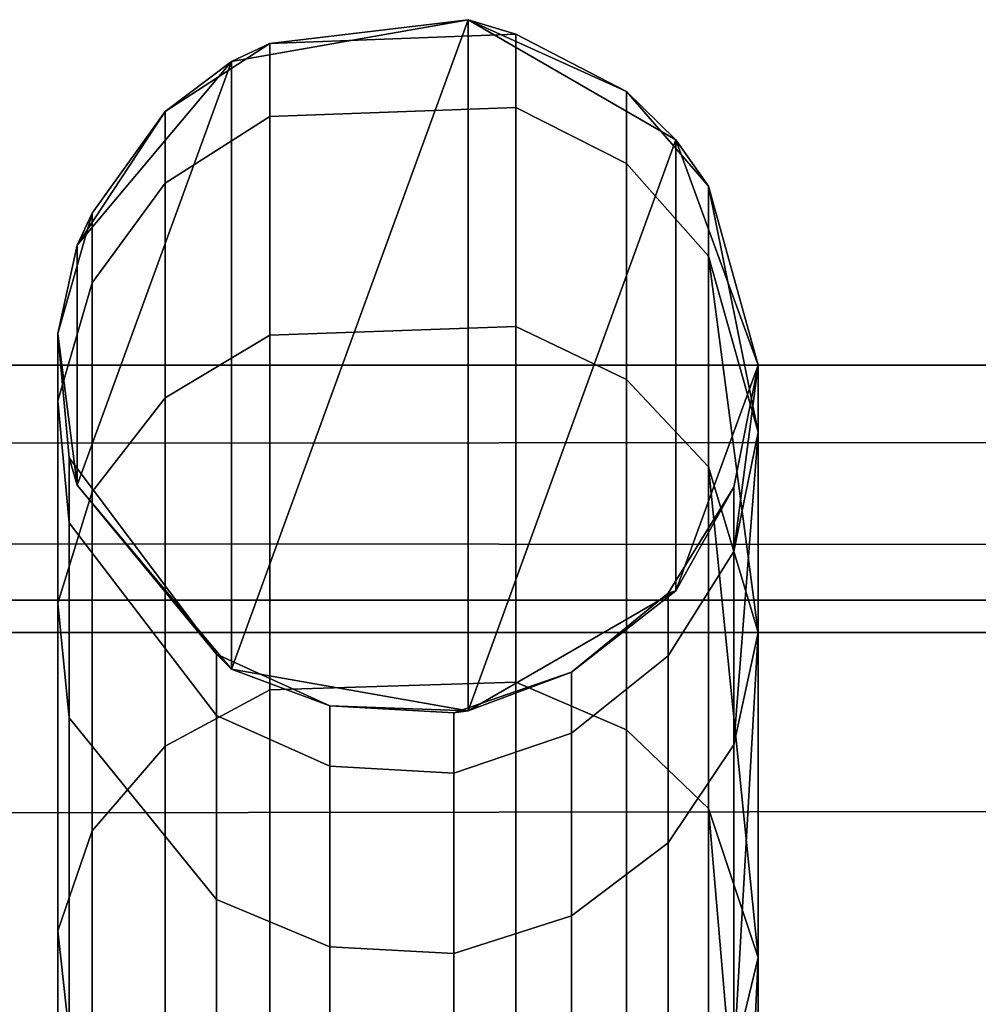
# Model space of a CAD drawing. Header units: inches. Extents: x 0 to 69, y -28.1 to 0.
# Tile 290 of 451: x 46.07 to 46.206, y -0.091 to 0.049. Entities that reach past the tile are written whole.
import ezdxf

# ---------------------------------------------------------------- set-up
doc = ezdxf.new("R2010")
doc.units = ezdxf.units.IN
doc.header["$LTSCALE"] = 0.03937
doc.header["$MEASUREMENT"] = 0
doc.layers.add('A-FURN-3-ST-BK', color=151, linetype='Continuous')
doc.layers.add('A-FURN-3-ST-SEAM', color=250, linetype='Continuous')

msp = doc.modelspace()

# ---------------------------------------------------------------- meshes
at = {"layer": 'A-FURN-3-ST-BK'}
mesh = msp.add_polyface(dxfattribs=at)
corners = [(0.25, -5.41282, 31.54639), (68.75, -5.41282, 31.54639), (0.25, -5.27961, 31.89073), (68.75, -5.27961, 31.89073), (0.25, -5.08536, 32.20472), (68.75, -5.08536, 32.20472), (0.25, -4.83671, 32.47764), (68.75, -4.83671, 32.47764), (0.25, -4.54213, 32.70022), (68.75, -4.54213, 32.70022), (0.25, -4.21165, 32.86484), (68.75, -4.21165, 32.86484), (0.25, -3.85654, 32.96592), (68.75, -3.85654, 32.96592), (0.25, -3.48891, 33), (68.75, -0.5, 33), (0.25, -0.5, 33), (0.25, -0.30866, 32.96194), (68.75, -0.30866, 32.96194), (0.25, -0.14645, 32.85355), (68.75, -0.14645, 32.85355), (0.25, -0.03806, 32.69134), (68.75, -0.03806, 32.69134), (0.25, 0, 32.5), (68.75, 0, 5.25), (0.25, 0, 5.25), (0.25, -0.03349, 5.125), (68.75, -0.03349, 5.125), (0.25, -0.125, 5.03349), (68.75, -0.125, 5.03349), (0.25, -0.25, 5), (68.75, -4.10019, 5), (0.25, -4.10019, 5), (0.125, -0.03349, 32.5), (0.125, -0.32148, 32.931), (0.125, -0.17013, 32.82987), (0.125, -0.069, 32.67852), (0.125, -3.48891, 32.96651), (0.125, -5.24962, 31.87582), (0.125, -5.05862, 32.18454), (0.125, -4.81414, 32.4529), (0.125, -4.52449, 32.67174), (0.125, -4.19955, 32.83361), (0.125, -3.85039, 32.933), (0.125, -9.04699, 18.62745), (0.25, -9.07921, 18.6366), (0.25, -9.09608, 18.45367), (0.125, -9.06273, 18.45678), (0.25, -9.04575, 18.277), (0.125, -9.01577, 18.29194), (0.25, -8.935, 18.13043), (0.125, -8.91245, 18.15519), (0.25, -8.7788, 18.03375), (0.125, -8.76671, 18.06498), (0.25, -8.59823, 18), (0.16283, -0.0325, 5.16283), (0.24402, -0.04511, 5.10687), (0.18779, -0.13546, 5.03667), (0.18776, -4.21471, 5.03666), (0.25, -4.22514, 5.03346), (0.24394, -4.30505, 5.10684), (0.25, -4.31663, 5.12489), (0.16289, -4.31764, 5.16266), (0.25, -4.35019, 5.24981), (0.25, -4.35916, 16.90085), (68.75, -4.35916, 16.90085), (0.25, -4.39682, 17.18538), (68.75, -4.39682, 17.18538), (0.25, -4.50681, 17.45049), (68.75, -4.50681, 17.45049), (0.25, -4.68164, 17.67812), (68.75, -4.68164, 17.67812), (0.25, -4.9094, 17.85277), (68.75, -4.9094, 17.85277), (0.25, -5.17459, 17.96255), (68.75, -5.17459, 17.96255), (0.25, -5.45916, 18), (68.75, -4.22514, 5.03346), (68.75, -4.31663, 5.12489), (68.75, -8.59823, 18), (68.75, -8.7788, 18.03375), (68.75, -8.935, 18.13043), (68.75, -9.04575, 18.277), (68.75, -9.09608, 18.45367)]
mesh.append_faces([[corners[k] for k in face] for face in [(0, 1, 2), (2, 3, 4), (4, 5, 6), (6, 7, 8), (8, 9, 10), (10, 11, 12), (12, 13, 14), (14, 15, 16), (16, 15, 17), (17, 18, 19), (19, 20, 21), (21, 22, 23), (23, 24, 25), (25, 24, 26), (26, 27, 28), (28, 29, 30), (30, 31, 32), (25, 33, 23), (34, 16, 17), (35, 17, 19), (36, 19, 21), (33, 21, 23), (16, 37, 14), (37, 12, 14), (38, 0, 2), (39, 2, 4), (40, 4, 6), (41, 6, 8), (42, 8, 10), (43, 10, 12), (0, 44, 45), (45, 44, 46), (46, 47, 48), (48, 49, 50), (50, 51, 52), (52, 53, 54), (55, 25, 26), (55, 26, 56), (56, 26, 28), (56, 28, 57), (57, 28, 30), (58, 32, 59), (58, 59, 60), (60, 59, 61), (60, 61, 62), (62, 61, 63), (64, 65, 66), (66, 67, 68), (68, 69, 70), (70, 71, 72), (72, 73, 74), (74, 75, 76), (63, 65, 64), (32, 31, 59), (59, 77, 61), (61, 78, 63), (45, 1, 0), (54, 79, 52), (52, 80, 50), (50, 81, 48), (48, 82, 46), (46, 83, 45), (76, 79, 54)]])
mesh = msp.add_polyface(dxfattribs=at)
corners = [(68.75, 0, 32.5), (68.875, -0.03349, 5.25), (68.75, 0, 5.25), (68.75, -0.5, 33), (68.875, -0.5, 32.96651), (68.75, -0.30866, 32.96194), (68.875, -0.32148, 32.931), (68.75, -0.14645, 32.85355), (68.875, -0.17013, 32.82987), (68.75, -0.03806, 32.69134), (68.875, -0.069, 32.67852), (68.75, -3.48891, 33), (68.75, -5.41282, 31.54639), (68.875, -5.38061, 31.53724), (68.75, -5.27961, 31.89073), (68.875, -5.24962, 31.87582), (68.75, -5.08536, 32.20472), (68.875, -5.05862, 32.18454), (68.75, -4.83671, 32.47764), (68.875, -4.81414, 32.4529), (68.75, -4.54213, 32.70022), (68.875, -4.52449, 32.67174), (68.75, -4.21165, 32.86484), (68.875, -4.19955, 32.83361), (68.75, -3.85654, 32.96592), (68.875, -3.85039, 32.933), (68.75, -9.07921, 18.6366), (68.75, -4.35019, 5.24981), (68.875, -4.32566, 16.90087), (68.75, -4.35916, 16.90085), (68.875, -4.35425, 17.15295), (68.75, -4.39682, 17.18538), (68.875, -4.43818, 17.39237), (68.75, -4.50681, 17.45049), (68.875, -4.57327, 17.60711), (68.75, -4.68164, 17.67812), (68.81221, -0.13546, 5.03667), (68.75, -0.25, 5), (68.75, -0.125, 5.03349), (68.75598, -0.04511, 5.10687), (68.75, -0.03349, 5.125), (68.83717, -0.0325, 5.16283), (68.83711, -4.31764, 5.16266), (68.75, -4.31663, 5.12489), (68.75606, -4.30505, 5.10684), (68.75, -4.22514, 5.03346), (68.81224, -4.21471, 5.03666), (68.75, -4.10019, 5), (0.25, -5.27961, 31.89073), (0.25, -5.08536, 32.20472), (0.25, -4.83671, 32.47764), (0.25, -4.54213, 32.70022), (0.25, -4.21165, 32.86484), (0.25, -3.85654, 32.96592), (0.25, -3.48891, 33), (0.25, -0.30866, 32.96194), (0.25, -0.14645, 32.85355), (0.25, -0.03806, 32.69134), (0.25, 0, 32.5), (0.25, -0.03349, 5.125), (0.25, -0.125, 5.03349), (0.25, -0.25, 5), (0.25, -4.39682, 17.18538), (0.25, -4.50681, 17.45049), (0.25, -4.68164, 17.67812), (0.25, -4.9094, 17.85277), (68.75, -4.9094, 17.85277), (0.25, -5.17459, 17.96255), (68.75, -5.17459, 17.96255), (0.25, -5.45916, 18), (68.75, -5.45916, 18), (0.25, -4.35019, 5.24981), (0.25, -4.22514, 5.03346), (0.25, -4.31663, 5.12489), (0.25, -9.07921, 18.6366), (0.25, -8.7788, 18.03375), (68.75, -8.59823, 18), (68.75, -8.7788, 18.03375), (0.25, -8.935, 18.13043), (68.75, -8.935, 18.13043), (0.25, -9.04575, 18.277), (68.75, -9.04575, 18.277), (0.25, -9.09608, 18.45367), (68.75, -9.09608, 18.45367)]
mesh.append_faces([[corners[k] for k in face] for face in [(0, 1, 2), (3, 4, 5), (5, 6, 7), (7, 8, 9), (9, 10, 0), (3, 11, 4), (12, 13, 14), (14, 15, 16), (16, 17, 18), (18, 19, 20), (20, 21, 22), (22, 23, 24), (24, 25, 11), (12, 26, 13), (27, 28, 29), (29, 30, 31), (31, 32, 33), (33, 34, 35), (36, 37, 38), (36, 38, 39), (39, 38, 40), (39, 40, 41), (41, 40, 2), (42, 27, 43), (42, 43, 44), (44, 43, 45), (44, 45, 46), (46, 45, 47), (48, 12, 14), (49, 14, 16), (50, 16, 18), (51, 18, 20), (52, 20, 22), (53, 22, 24), (54, 24, 11), (11, 3, 54), (55, 3, 5), (56, 5, 7), (57, 7, 9), (58, 9, 0), (0, 2, 58), (59, 2, 40), (60, 40, 38), (61, 38, 37), (37, 47, 61), (62, 29, 31), (63, 31, 33), (64, 33, 35), (65, 35, 66), (67, 66, 68), (69, 68, 70), (27, 29, 71), (72, 47, 45), (73, 45, 43), (71, 43, 27), (26, 12, 74), (75, 76, 77), (78, 77, 79), (80, 79, 81), (82, 81, 83), (74, 83, 26), (70, 76, 69)]])
at = {"layer": 'A-FURN-3-ST-SEAM'}
mesh = msp.add_polyface(dxfattribs=at)
corners = [(46.1405, 0.00551, 32.70939), (46.10543, 0.0043, 32.70889), (46.10543, -0.04625, 32.80358), (46.1405, -0.04517, 32.8043), (46.07526, -0.08061, 32.78059), (46.08012, -0.06634, 32.79014), (46.08012, -0.01802, 32.69964), (46.07526, -0.03388, 32.69307), (46.08012, 0.01175, 32.60081), (46.07526, -0.00509, 32.59749), (46.07686, -0.02246, 32.59407), (46.07686, -0.05024, 32.6863), (46.13168, -0.05812, 32.58704), (46.114, -0.05711, 32.58724), (46.114, -0.04851, 32.5), (46.13168, -0.04954, 32.5), (46.13368, -0.04924, 5.25), (46.1, -0.0433, 5.25), (46.09784, -0.04119, 32.5), (46.07802, -0.0171, 5.25), (46.07686, -0.01319, 32.5), (46.1484, -0.04374, 32.5), (46.1633, -0.03214, 5.25), (46.16218, -0.03248, 32.5), (46.17155, -0.01737, 32.5), (46.17155, -0.02656, 32.59326), (46.16218, -0.04139, 32.59034), (46.17155, -0.05411, 32.6847), (46.16218, -0.06807, 32.67891), (46.175, -0.03806, 32.69134), (46.175, -0.00952, 32.59662), (46.175, 0, 32.5), (46.175, 0, 5.25), (46.1484, -0.05243, 32.58816), (46.16794, -0.01447, 32.70111), (46.175, -0.08437, 32.77808), (46.16794, 0.01553, 32.60155), (46.09784, -0.04993, 32.58866), (46.09784, -0.07611, 32.67558), (46.09052, -0.00464, 32.70519), (46.09052, -0.0543, 32.7982), (46.15625, -0.00203, 32.70627), (46.15625, -0.05195, 32.79977), (46.16794, -0.06314, 32.79228), (46.1633, 0.03214, 5.25), (46.13368, 0.04924, 5.25)]
mesh.append_faces([[corners[k] for k in face] for face in [(0, 1, 2, 3), (4, 5, 6, 7), (7, 6, 8, 9), (9, 10, 11, 7), (12, 13, 14, 15), (15, 14, 16), (16, 14, 17), (17, 14, 18), (17, 18, 19), (19, 18, 20), (15, 16, 21), (21, 16, 22), (21, 22, 23), (23, 22, 24), (23, 24, 25, 26), (26, 25, 27, 28), (29, 27, 30), (30, 27, 25), (30, 25, 31), (31, 25, 24), (32, 24, 22), (26, 33, 21, 23), (34, 35, 29), (34, 29, 36), (12, 15, 21, 33), (10, 20, 18, 37), (37, 18, 14, 13), (10, 37, 38, 11), (39, 6, 5, 40), (1, 39, 40, 2), (41, 0, 3, 42), (34, 41, 42, 43)]])
mesh.append_faces([[corners[k] for k in face] for face in [(44, 22, 16), (45, 16, 17)]], dxfattribs={"vtx0": -1, "vtx2": -1})
mesh = msp.add_polyface(dxfattribs=at)
corners = [(46.175, 0, 32.5), (46.175, 0, 5.25), (46.16794, 0.02554, 32.5), (46.1633, 0.03214, 5.25), (46.15625, 0.039, 32.5), (46.13368, 0.04924, 5.25), (46.1405, 0.04716, 32.5), (46.10543, 0.04586, 32.5), (46.10543, 0.03546, 32.60548), (46.1405, 0.03673, 32.60573), (46.10543, 0.0043, 32.70889), (46.1405, 0.00551, 32.70939), (46.07526, -0.00509, 32.59749), (46.08012, 0.01175, 32.60081), (46.08012, 0.02169, 32.5), (46.07526, 0.00452, 32.5), (46.07802, 0.0171, 5.25), (46.09052, 0.03618, 32.5), (46.1, 0.0433, 5.25), (46.07802, -0.0171, 5.25), (46.07686, -0.01319, 32.5), (46.07686, -0.02246, 32.59407), (46.17155, -0.01737, 32.5), (46.16794, 0.01553, 32.60155), (46.175, -0.03806, 32.69134), (46.175, -0.00952, 32.59662), (46.09052, 0.02596, 32.60361), (46.15625, 0.02873, 32.60415), (46.08012, -0.01802, 32.69964), (46.09052, -0.00464, 32.70519), (46.15625, -0.00203, 32.70627), (46.16794, -0.01447, 32.70111), (46.1633, -0.03214, 5.25), (46.13368, -0.04924, 5.25), (46.1, -0.0433, 5.25)]
mesh.append_faces([[corners[k] for k in face] for face in [(0, 1, 2), (2, 1, 3), (2, 3, 4), (4, 3, 5), (4, 5, 6), (6, 5, 7), (6, 7, 8, 9), (9, 8, 10, 11), (12, 13, 14, 15), (15, 14, 16), (16, 14, 17), (16, 17, 18), (18, 17, 7), (18, 7, 5), (16, 19, 15), (15, 19, 20), (15, 20, 21, 12), (0, 22, 1), (23, 24, 25), (23, 25, 2), (2, 25, 0), (8, 7, 17, 26), (26, 17, 14, 13), (23, 2, 4, 27), (27, 4, 6, 9), (26, 13, 28, 29), (8, 26, 29, 10), (27, 9, 11, 30), (23, 27, 30, 31)]])
mesh.append_faces([[corners[k] for k in face] for face in [(18, 19, 16)]], dxfattribs={"vtx0": -1})
mesh.append_faces([[corners[k] for k in face] for face in [(3, 33, 5), (5, 34, 18)]], dxfattribs={"vtx0": -1, "vtx1": -1})
mesh.append_faces([[corners[k] for k in face] for face in [(18, 34, 19)]], dxfattribs={"vtx0": -1, "vtx2": -1})
mesh.append_faces([[corners[k] for k in face] for face in [(1, 32, 3)]], dxfattribs={"vtx1": -1})
mesh = msp.add_polyface(dxfattribs=at)
corners = [(46.1405, -0.04517, 32.8043), (46.10543, -0.04625, 32.80358), (46.10543, -0.11312, 32.8852), (46.1405, -0.1122, 32.88612), (46.10543, -0.19587, 32.95328), (46.1405, -0.19515, 32.95436), (46.07526, -0.14241, 32.85603), (46.08012, -0.13024, 32.86815), (46.08012, -0.06634, 32.79014), (46.07526, -0.08061, 32.78059), (46.07526, -0.03388, 32.69307), (46.07686, -0.05024, 32.6863), (46.07686, -0.09533, 32.77074), (46.07686, -0.15496, 32.84354), (46.13168, -0.18073, 32.81788), (46.114, -0.18, 32.81861), (46.114, -0.1247, 32.7511), (46.13168, -0.12555, 32.75053), (46.114, -0.08288, 32.67278), (46.13168, -0.08383, 32.67238), (46.114, -0.05711, 32.58724), (46.13168, -0.05812, 32.58704), (46.16218, -0.06807, 32.67891), (46.17155, -0.05411, 32.6847), (46.17155, -0.0988, 32.76842), (46.16218, -0.11137, 32.76001), (46.17155, -0.15793, 32.84059), (46.16218, -0.16864, 32.82992), (46.175, -0.14601, 32.85323), (46.175, -0.08437, 32.77808), (46.175, -0.03806, 32.69134), (46.1484, -0.17662, 32.82198), (46.1484, -0.12073, 32.75375), (46.1484, -0.07847, 32.6746), (46.1484, -0.05243, 32.58816), (46.16218, -0.04139, 32.59034), (46.16794, -0.12752, 32.87086), (46.16794, -0.06314, 32.79228), (46.16794, -0.01447, 32.70111), (46.09784, -0.04993, 32.58866), (46.09784, -0.07611, 32.67558), (46.09784, -0.1186, 32.75517), (46.09784, -0.17481, 32.82378), (46.09052, -0.0543, 32.7982), (46.09052, -0.11998, 32.87837), (46.09052, -0.20126, 32.94525), (46.15625, -0.05195, 32.79977), (46.15625, -0.11797, 32.88037), (46.15625, -0.19969, 32.94759)]
mesh.append_faces([[corners[k] for k in face] for face in [(0, 1, 2, 3), (3, 2, 4, 5), (6, 7, 8, 9), (10, 11, 12, 9), (9, 12, 13, 6), (14, 15, 16, 17), (17, 16, 18, 19), (19, 18, 20, 21), (22, 23, 24, 25), (25, 24, 26, 27), (28, 26, 29), (29, 26, 24), (29, 24, 30), (30, 24, 23), (27, 31, 32, 25), (25, 32, 33, 22), (22, 33, 34, 35), (36, 28, 37), (37, 28, 29), (37, 29, 38), (21, 34, 33, 19), (19, 33, 32, 17), (17, 32, 31, 14), (39, 20, 18, 40), (40, 18, 16, 41), (41, 16, 15, 42), (11, 40, 41, 12), (12, 41, 42, 13), (43, 8, 7, 44), (1, 43, 44, 2), (2, 44, 45, 4), (46, 0, 3, 47), (47, 3, 5, 48), (37, 46, 47, 36)]])

doc.saveas('drawing.dxf')
